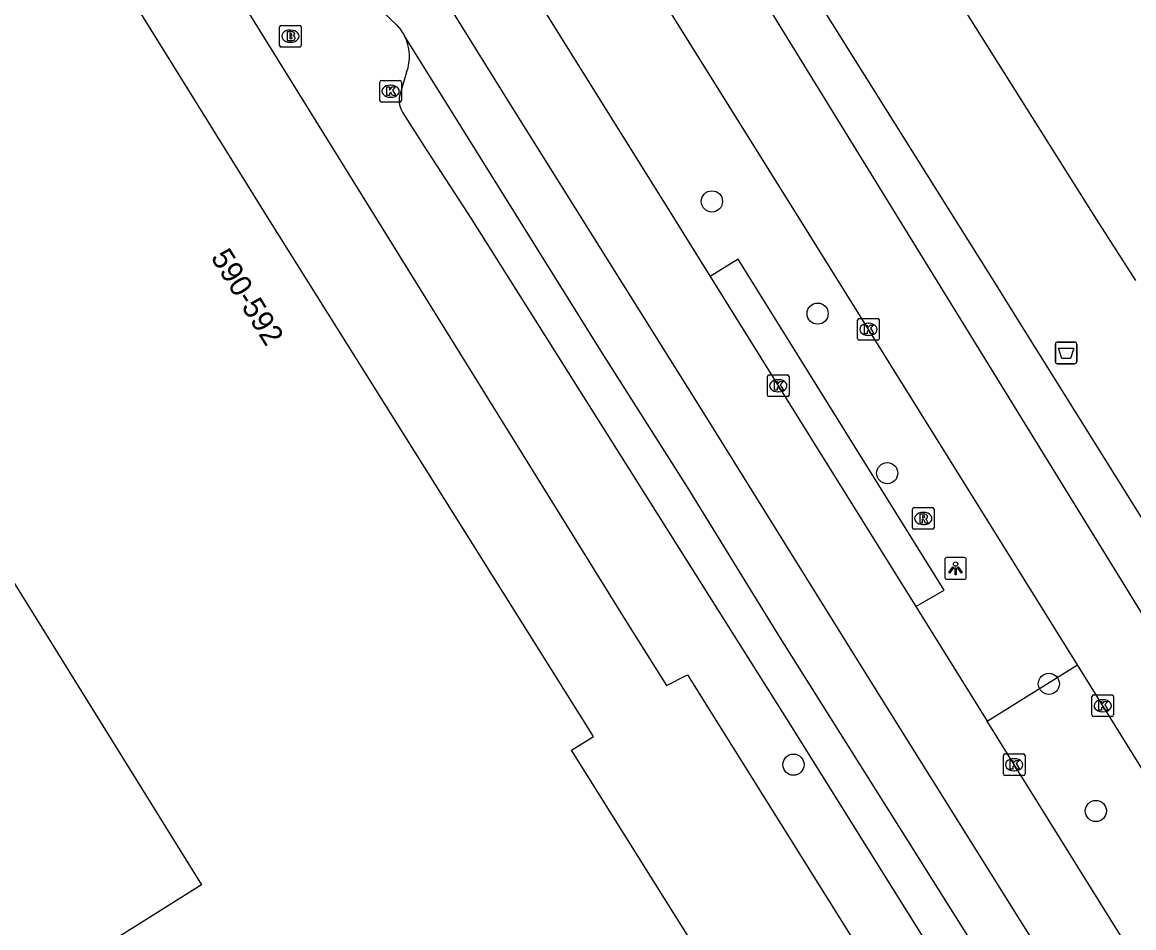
# Model space of a CAD drawing. Extents: x 158461 to 159795, y 387220 to 388672.
# Drawn here: x 158762.6 to 158813.9, y 387967.3 to 388009.1 of the extents above; entities that cross this region are included whole.
import ezdxf

# ---------------------------------------------------------------- set-up
doc = ezdxf.new("R2010")
doc.units = 0
for name, color, linetype in [('IMGEO_Afvalbak', 7, 'Continuous'), ('IMGEO_Berm_groen', 7, 'Continuous'), ('IMGEO_Boom', 7, 'Continuous'), ('IMGEO_Brandkraan', 7, 'Continuous'), ('IMGEO_Kolk', 7, 'Continuous'), ('IMGEO_Lichtpunt', 7, 'Continuous'), ('IMGEO_Pand', 7, 'Continuous'), ('IMGEO_Pand_nummerreeks', 7, 'Continuous'), ('IMGEO_Rijbaan_lokaal_gesloten', 7, 'Continuous'), ('IMGEO_Rioolput', 7, 'Continuous'), ('IMGEO_Voetpad_open', 7, 'Continuous')]:
    doc.layers.add(name, color=color, linetype=linetype)

msp = doc.modelspace()

# ---------------------------------------------------------------- linework, layer by layer
at = {"layer": 'IMGEO_Afvalbak'}
for p, q in [((158810.364, 387994.332), (158811.154, 387994.332)), ((158811.154, 387994.332), (158810.364, 387994.332)), ((158810.264, 387993.432), (158810.264, 387994.232)), ((158810.264, 387994.232), (158810.264, 387993.432)), ((158811.254, 387994.232), (158811.254, 387993.432)), ((158811.254, 387993.432), (158811.254, 387994.232)), ((158811.154, 387993.332), (158810.364, 387993.332)), ((158810.364, 387993.332), (158811.154, 387993.332))]:
    msp.add_line(p, q, dxfattribs=at)
msp.add_lwpolyline([(158810.407, 387994.046), (158811.111, 387994.046), (158810.962, 387993.576), (158810.556, 387993.576), (158810.407, 387994.046)], dxfattribs=at)
for centre, start, end in [((158810.364, 387994.232), 90, 180), ((158810.364, 387994.232), 90, 180), ((158811.154, 387994.232), 0, 90), ((158811.154, 387994.232), 360, 90), ((158810.364, 387993.432), 180, 270), ((158810.364, 387993.432), 180, 270), ((158811.154, 387993.432), 270, 0), ((158811.154, 387993.432), 270, 0)]:
    msp.add_arc(centre, 0.1, start, end, dxfattribs=at)
at = {"layer": 'IMGEO_Berm_groen'}
for points in [[(158803.816, 387982.123), (158805.13, 387982.878), (158795.612, 387998.155), (158794.325, 387997.351)], [(158807.11, 387976.831), (158811.283, 387979.426)]]:
    msp.add_lwpolyline(points, dxfattribs=at)
at = {"layer": 'IMGEO_Boom'}
for centre in [(158794.406, 388000.822), (158799.286, 387995.643), (158802.501, 387988.278), (158809.965, 387978.555), (158798.171, 387974.821), (158812.134, 387972.684)]:
    msp.add_circle(centre, 0.489, dxfattribs=at)
at = {"layer": 'IMGEO_Brandkraan'}
for p, q in [((158774.443, 388008.023), (158774.443, 388008.875)), ((158774.518, 388008.949), (158775.37, 388008.949)), ((158774.931, 388008.729), (158774.956, 388008.729)), ((158775.444, 388008.875), (158775.444, 388008.023)), ((158774.954, 388008.169), (158774.929, 388008.169)), ((158775.37, 388007.949), (158774.518, 388007.949))]:
    msp.add_line(p, q, dxfattribs=at)
for points in [[(158774.443, 388008.023), (158774.443, 388008.875)], [(158774.518, 388008.949), (158775.37, 388008.949)], [(158775.444, 388008.875), (158775.444, 388008.023)], [(158774.791, 388008.649), (158774.791, 388008.249), (158775.004, 388008.249)], [(158775.022, 388008.649), (158774.791, 388008.649)], [(158774.97, 388008.568), (158774.916, 388008.568), (158774.916, 388008.492)], [(158774.916, 388008.492), (158774.969, 388008.492)], [(158774.978, 388008.416), (158774.916, 388008.416), (158774.916, 388008.335)], [(158774.916, 388008.335), (158774.978, 388008.335)], [(158775.37, 388007.949), (158774.518, 388007.949)]]:
    msp.add_lwpolyline(points, dxfattribs=at)
for centre, radius, start, end in [((158774.52, 388008.873), 0.0765, 91.552, 178.448), ((158774.52, 388008.873), 0.0765, 91.552, 178.448), ((158775.368, 388008.873), 0.0765, 1.552, 88.448), ((158775.368, 388008.873), 0.0765, 1.552, 88.448), ((158774.971, 388008.53), 0.0379, 267.8285, 90.9355), ((158774.979, 388008.375), 0.0404, 269.8759, 90.5077), ((158775.01, 388008.5), 0.251, 268.6676, 293.5347), ((158775.026, 388008.504), 0.145, 59.4692, 91.5367), ((158775.051, 388008.551), 0.0922, 285.5137, 58.1501), ((158775.056, 388008.359), 0.105, 301.3115, 78.989), ((158774.52, 388008.025), 0.0765, 181.552, 268.448), ((158774.52, 388008.025), 0.0765, 181.552, 268.448), ((158775.368, 388008.025), 0.0765, 271.552, 358.448), ((158775.368, 388008.025), 0.0765, 271.552, 358.448)]:
    msp.add_arc(centre, radius, start, end, dxfattribs=at)
for centre, major_axis, ratio, start_param, end_param in [((158774.93, 388008.449), (-0.387, 0.002), 0.722429, 4.712389, 7.853982), ((158774.955, 388008.449), (-0.39, 0.002), 0.717154, 1.570796, 4.712389)]:
    msp.add_ellipse(centre, major_axis=major_axis, ratio=ratio, start_param=start_param, end_param=end_param, dxfattribs=at)
at = {"layer": 'IMGEO_Kolk'}
for p, q in [((158779.07, 388005.481), (158779.07, 388006.333)), ((158779.145, 388006.407), (158779.997, 388006.407)), ((158779.558, 388006.187), (158779.583, 388006.187)), ((158780.071, 388006.333), (158780.071, 388005.481)), ((158779.581, 388005.627), (158779.556, 388005.627)), ((158779.997, 388005.407), (158779.145, 388005.407)), ((158801.135, 387994.489), (158801.135, 387995.341)), ((158801.21, 387995.415), (158802.062, 387995.415)), ((158802.136, 387995.341), (158802.136, 387994.489)), ((158801.623, 387995.195), (158801.648, 387995.195)), ((158802.062, 387994.415), (158801.21, 387994.415)), ((158801.646, 387994.635), (158801.621, 387994.635)), ((158797.044, 387992.812), (158797.896, 387992.812)), ((158796.969, 387991.886), (158796.969, 387992.738)), ((158797.457, 387992.592), (158797.482, 387992.592)), ((158797.97, 387992.738), (158797.97, 387991.886)), ((158797.896, 387991.812), (158797.044, 387991.812)), ((158797.48, 387992.032), (158797.455, 387992.032)), ((158811.951, 387977.117), (158811.951, 387977.969)), ((158812.026, 387978.043), (158812.878, 387978.043)), ((158812.952, 387977.969), (158812.952, 387977.117)), ((158812.439, 387977.823), (158812.464, 387977.823)), ((158812.878, 387977.043), (158812.026, 387977.043)), ((158812.462, 387977.263), (158812.437, 387977.263)), ((158807.937, 387975.32), (158808.789, 387975.32)), ((158807.862, 387974.394), (158807.862, 387975.246)), ((158808.35, 387975.1), (158808.375, 387975.1)), ((158808.863, 387975.246), (158808.863, 387974.394)), ((158808.789, 387974.32), (158807.937, 387974.32)), ((158808.373, 387974.54), (158808.348, 387974.54))]:
    msp.add_line(p, q, dxfattribs=at)
for points in [[(158779.07, 388005.481), (158779.07, 388006.333)], [(158779.145, 388006.407), (158779.997, 388006.407)], [(158780.071, 388006.333), (158780.071, 388005.481)], [(158779.391, 388006.107), (158779.514, 388006.107), (158779.514, 388005.956), (158779.644, 388006.107), (158779.808, 388006.107), (158779.662, 388005.956), (158779.815, 388005.707), (158779.663, 388005.707), (158779.578, 388005.871), (158779.514, 388005.804), (158779.514, 388005.707), (158779.391, 388005.707), (158779.391, 388006.107)], [(158779.997, 388005.407), (158779.145, 388005.407)], [(158801.135, 387994.489), (158801.135, 387995.341)], [(158801.21, 387995.415), (158802.062, 387995.415)], [(158802.136, 387995.341), (158802.136, 387994.489)], [(158801.456, 387995.115), (158801.579, 387995.115), (158801.579, 387994.964), (158801.709, 387995.115), (158801.873, 387995.115), (158801.727, 387994.964), (158801.88, 387994.715), (158801.728, 387994.715), (158801.643, 387994.879), (158801.579, 387994.812), (158801.579, 387994.715), (158801.456, 387994.715), (158801.456, 387995.115)], [(158802.062, 387994.415), (158801.21, 387994.415)], [(158797.044, 387992.812), (158797.896, 387992.812)], [(158796.969, 387991.886), (158796.969, 387992.738)], [(158797.29, 387992.512), (158797.413, 387992.512), (158797.413, 387992.361), (158797.543, 387992.512), (158797.707, 387992.512), (158797.561, 387992.361), (158797.714, 387992.112), (158797.562, 387992.112), (158797.477, 387992.276), (158797.413, 387992.209), (158797.413, 387992.112), (158797.29, 387992.112), (158797.29, 387992.512)], [(158797.97, 387992.738), (158797.97, 387991.886)], [(158797.896, 387991.812), (158797.044, 387991.812)], [(158811.951, 387977.117), (158811.951, 387977.969)], [(158812.026, 387978.043), (158812.878, 387978.043)], [(158812.952, 387977.969), (158812.952, 387977.117)], [(158812.272, 387977.743), (158812.395, 387977.743), (158812.395, 387977.592), (158812.525, 387977.743), (158812.689, 387977.743), (158812.543, 387977.592), (158812.696, 387977.343), (158812.544, 387977.343), (158812.459, 387977.507), (158812.395, 387977.44), (158812.395, 387977.343), (158812.272, 387977.343), (158812.272, 387977.743)], [(158812.878, 387977.043), (158812.026, 387977.043)], [(158807.937, 387975.32), (158808.789, 387975.32)], [(158807.862, 387974.394), (158807.862, 387975.246)], [(158808.183, 387975.02), (158808.306, 387975.02), (158808.306, 387974.869), (158808.436, 387975.02), (158808.6, 387975.02), (158808.454, 387974.869), (158808.607, 387974.62), (158808.455, 387974.62), (158808.37, 387974.784), (158808.306, 387974.717), (158808.306, 387974.62), (158808.183, 387974.62), (158808.183, 387975.02)], [(158808.863, 387975.246), (158808.863, 387974.394)], [(158808.789, 387974.32), (158807.937, 387974.32)]]:
    msp.add_lwpolyline(points, dxfattribs=at)
for centre, start, end in [((158779.147, 388006.331), 91.552, 178.448), ((158779.147, 388006.331), 91.552, 178.448), ((158779.995, 388006.331), 1.552, 88.448), ((158779.995, 388006.331), 1.552, 88.448), ((158779.147, 388005.483), 181.552, 268.448), ((158779.147, 388005.483), 181.552, 268.448), ((158779.995, 388005.483), 271.552, 358.448), ((158779.995, 388005.483), 271.552, 358.448), ((158801.212, 387995.339), 91.552, 178.448), ((158801.212, 387995.339), 91.552, 178.448), ((158802.06, 387995.339), 1.552, 88.448), ((158802.06, 387995.339), 1.552, 88.448), ((158801.212, 387994.491), 181.552, 268.448), ((158801.212, 387994.491), 181.552, 268.448), ((158802.06, 387994.491), 271.552, 358.448), ((158802.06, 387994.491), 271.552, 358.448), ((158797.046, 387992.736), 91.552, 178.448), ((158797.046, 387992.736), 91.552, 178.448), ((158797.894, 387992.736), 1.552, 88.448), ((158797.894, 387992.736), 1.552, 88.448), ((158797.046, 387991.888), 181.552, 268.448), ((158797.046, 387991.888), 181.552, 268.448), ((158797.894, 387991.888), 271.552, 358.448), ((158797.894, 387991.888), 271.552, 358.448), ((158812.028, 387977.967), 91.552, 178.448), ((158812.028, 387977.967), 91.552, 178.448), ((158812.876, 387977.967), 1.552, 88.448), ((158812.876, 387977.967), 1.552, 88.448), ((158812.028, 387977.119), 181.552, 268.448), ((158812.028, 387977.119), 181.552, 268.448), ((158812.876, 387977.119), 271.552, 358.448), ((158812.876, 387977.119), 271.552, 358.448), ((158807.939, 387975.244), 91.552, 178.448), ((158807.939, 387975.244), 91.552, 178.448), ((158808.787, 387975.244), 1.552, 88.448), ((158808.787, 387975.244), 1.552, 88.448), ((158807.939, 387974.396), 181.552, 268.448), ((158807.939, 387974.396), 181.552, 268.448), ((158808.787, 387974.396), 271.552, 358.448), ((158808.787, 387974.396), 271.552, 358.448)]:
    msp.add_arc(centre, 0.0765, start, end, dxfattribs=at)
for centre, major_axis, ratio, start_param, end_param in [((158779.557, 388005.907), (-0.387, 0.002), 0.722429, 4.712389, 7.853982), ((158779.582, 388005.907), (-0.39, 0.002), 0.717154, 1.570796, 4.712389), ((158801.622, 387994.915), (-0.387, 0.002), 0.722429, 4.712389, 7.853982), ((158801.647, 387994.915), (-0.39, 0.002), 0.717154, 1.570796, 4.712389), ((158797.456, 387992.312), (-0.387, 0.002), 0.722429, 4.712389, 7.853982), ((158797.481, 387992.312), (-0.39, 0.002), 0.717154, 1.570796, 4.712389), ((158812.438, 387977.543), (-0.387, 0.002), 0.722429, 4.712389, 7.853982), ((158812.463, 387977.543), (-0.39, 0.002), 0.717154, 1.570796, 4.712389), ((158808.349, 387974.82), (-0.387, 0.002), 0.722429, 4.712389, 7.853982), ((158808.374, 387974.82), (-0.39, 0.002), 0.717154, 1.570796, 4.712389)]:
    msp.add_ellipse(centre, major_axis=major_axis, ratio=ratio, start_param=start_param, end_param=end_param, dxfattribs=at)
at = {"layer": 'IMGEO_Lichtpunt'}
for p, q in [((158805.157, 387984.286), (158805.157, 387983.479)), ((158805.157, 387984.286), (158805.157, 387983.479)), ((158806.059, 387984.381), (158805.251, 387984.381)), ((158806.059, 387984.381), (158805.251, 387984.381)), ((158806.153, 387983.479), (158806.153, 387984.286)), ((158806.153, 387983.479), (158806.153, 387984.286)), ((158805.251, 387983.385), (158806.059, 387983.385)), ((158805.251, 387983.385), (158806.059, 387983.385))]:
    msp.add_line(p, q, dxfattribs=at)
for points in [[(158805.531, 387983.95), (158805.57, 387983.922), (158805.382, 387983.66), (158805.344, 387983.687), (158805.531, 387983.95)], [(158805.633, 387983.902), (158805.68, 387983.902), (158805.68, 387983.58), (158805.633, 387983.58), (158805.633, 387983.902)], [(158805.743, 387983.922), (158805.781, 387983.949), (158805.968, 387983.687), (158805.929, 387983.659), (158805.743, 387983.922)]]:
    msp.add_lwpolyline(points, dxfattribs=at)
msp.add_circle((158805.656, 387984.084), 0.0994, dxfattribs=at)
for centre, start, end in [((158805.251, 387984.286), 90, 180), ((158805.251, 387984.286), 90, 180), ((158806.059, 387984.286), 0, 90), ((158806.059, 387984.286), 0, 90), ((158805.251, 387983.479), 180, 270), ((158805.251, 387983.479), 180, 270), ((158806.059, 387983.479), 270, 0), ((158806.059, 387983.479), 270, 360)]:
    msp.add_arc(centre, 0.0946, start, end, dxfattribs=at)
at = {"layer": 'IMGEO_Pand'}
for points in [[(158797.52, 387962.365), (158795.624, 387965.373), (158794.654, 387964.764), (158787.923, 387975.486), (158788.935, 387976.121), (158786.995, 387979.213), (158773.954, 388000), (158765.132, 388014.2), (158763.942, 388013.46), (158762.622, 388015.583), (158763.813, 388016.323), (158758.286, 388025.218)], [(158746.563, 388017.931), (158757.32, 388000.625), (158756.314, 388000), (158753.021, 387997.953), (158770.844, 387969.279), (158749.281, 387955.743), (158745.046, 387953.084), (158755.718, 387936.084), (158760.153, 387938.869)]]:
    msp.add_lwpolyline(points, dxfattribs=at)
at = {"layer": 'IMGEO_Rijbaan_lokaal_gesloten'}
for points in [[(158753.852, 388043.019), (158754.038, 388042.762), (158763.975, 388026.751), (158769.433, 388017.98), (158774.688, 388013.388), (158779.204, 388009.58), (158779.842, 388008.974), (158780.048, 388008.741)], [(158826.242, 387967.003), (158821.291, 387974.98), (158819.155, 387978.39), (158808.574, 387995.299), (158807.699, 387996.716), (158779.748, 388041.252)], [(158777.679, 388039.896), (158792.31, 388017.418), (158834.227, 387949.391), (158871.964, 387889.05), (158887.922, 387863.502)], [(158774.869, 388017.05), (158778.332, 388014.385), (158779.563, 388013.342), (158780.694, 388012.384), (158785.095, 388005.301), (158793.995, 387991.082), (158802.455, 387977.515), (158810.737, 387964.275), (158822.801, 387944.946), (158836.678, 387922.775), (158853.754, 387895.444), (158877.701, 387857.148)], [(158811.283, 387979.426), (158806.797, 387986.65), (158798.463, 388000), (158787.973, 388016.798)], [(158783.864, 388014.122), (158792.673, 388000), (158794.325, 387997.351)], [(158860.281, 387880.424), (158855.269, 387888.326), (158848.058, 387899.934), (158837.312, 387917.021), (158827.094, 387933.478), (158816.677, 387949.935), (158806.829, 387965.972), (158797.5, 387980.78), (158793.285, 387987.639), (158789.331, 387993.838), (158785.494, 388000), (158780.215, 388008.468)], [(158794.325, 387997.351), (158799.003, 387989.853), (158803.816, 387982.123)], [(158803.816, 387982.123), (158807.11, 387976.831)], [(158856.298, 387907.238), (158851.263, 387915.352), (158842.383, 387929.569), (158816.975, 387970.262), (158811.283, 387979.426)], [(158852.17, 387904.676), (158837.096, 387928.793), (158824.322, 387949.219), (158812.237, 387968.597), (158807.11, 387976.831)]]:
    msp.add_lwpolyline(points, dxfattribs=at)
msp.add_arc((158778.448, 388007.575), 1.98, 26.8196, 36.0905, dxfattribs=at)
at = {"layer": 'IMGEO_Rioolput'}
for p, q in [((158803.665, 387985.761), (158803.665, 387986.613)), ((158803.74, 387986.687), (158804.592, 387986.687)), ((158804.666, 387986.613), (158804.666, 387985.761)), ((158804.153, 387986.467), (158804.178, 387986.467)), ((158804.592, 387985.687), (158803.74, 387985.687)), ((158804.176, 387985.907), (158804.151, 387985.907))]:
    msp.add_line(p, q, dxfattribs=at)
for points in [[(158803.665, 387985.761), (158803.665, 387986.613)], [(158803.74, 387986.687), (158804.592, 387986.687)], [(158804.666, 387986.613), (158804.666, 387985.761)], [(158804.254, 387986.385), (158804.002, 387986.387), (158804.002, 387985.987)], [(158804.002, 387985.987), (158804.126, 387985.987), (158804.126, 387986.149), (158804.137, 387986.149)], [(158804.18, 387986.306), (158804.126, 387986.306), (158804.126, 387986.225)], [(158804.126, 387986.225), (158804.178, 387986.225)], [(158804.184, 387986.12), (158804.255, 387985.987), (158804.395, 387985.987), (158804.33, 387986.113)], [(158804.592, 387985.687), (158803.74, 387985.687)]]:
    msp.add_lwpolyline(points, dxfattribs=at)
for centre, radius, start, end in [((158803.742, 387986.611), 0.0765, 91.552, 178.448), ((158803.742, 387986.611), 0.0765, 91.552, 178.448), ((158804.59, 387986.611), 0.0765, 1.552, 88.448), ((158804.59, 387986.611), 0.0765, 1.552, 88.448), ((158804.136, 387986.096), 0.0533, 26.0293, 88.6989), ((158804.162, 387986.414), 0.19, 274.7715, 282.9687), ((158804.186, 387986.21), 0.0964, 77.0061, 93.1865), ((158804.2, 387986.267), 0.0378, 276.6634, 79.6772), ((158804.253, 387986.275), 0.109, 350.3612, 89.416), ((158804.251, 387986.275), 0.112, 277.5842, 350.9817), ((158804.235, 387986.06), 0.108, 29.5134, 73.7905), ((158803.742, 387985.763), 0.0765, 181.552, 268.448), ((158803.742, 387985.763), 0.0765, 181.552, 268.448), ((158804.59, 387985.763), 0.0765, 271.552, 358.448), ((158804.59, 387985.763), 0.0765, 271.552, 358.448)]:
    msp.add_arc(centre, radius, start, end, dxfattribs=at)
for centre, major_axis, ratio, start_param, end_param in [((158804.152, 387986.187), (-0.387, 0.002), 0.722429, 4.712389, 7.853982), ((158804.177, 387986.187), (-0.39, 0.002), 0.717154, 1.570796, 4.712389)]:
    msp.add_ellipse(centre, major_axis=major_axis, ratio=ratio, start_param=start_param, end_param=end_param, dxfattribs=at)
at = {"layer": 'IMGEO_Voetpad_open'}
for points in [[(158751.855, 388042.396), (158752.718, 388041.901), (158753.29, 388041.304), (158790.47, 387981.392), (158792.305, 387978.478), (158793.275, 387978.973), (158854.735, 387880.753)], [(158798.408, 388018.757), (158801.869, 388013.247), (158804.148, 388012.735), (158812.156, 388000), (158813.957, 387997.174)], [(158780.31, 388006.783), (158779.974, 388005.686)], [(158780.136, 388004.918), (158781.104, 388003.382), (158783.303, 388000), (158798.109, 387976.516), (158844.522, 387902.25)]]:
    msp.add_lwpolyline(points, dxfattribs=at)
for centre, radius, start, end in [((158778.314, 388007.516), 2.126, 339.8416, 26.6123), ((158781.105, 388005.523), 1.142, 171.8163, 212.0061)]:
    msp.add_arc(centre, radius, start, end, dxfattribs=at)

# ---------------------------------------------------------------- texts
at = {"layer": 'IMGEO_Pand_nummerreeks'}
msp.add_text('590-592', height=1, rotation=302.0008, dxfattribs=at).set_placement((158771.239, 387998.238))

doc.saveas('drawing.dxf')
